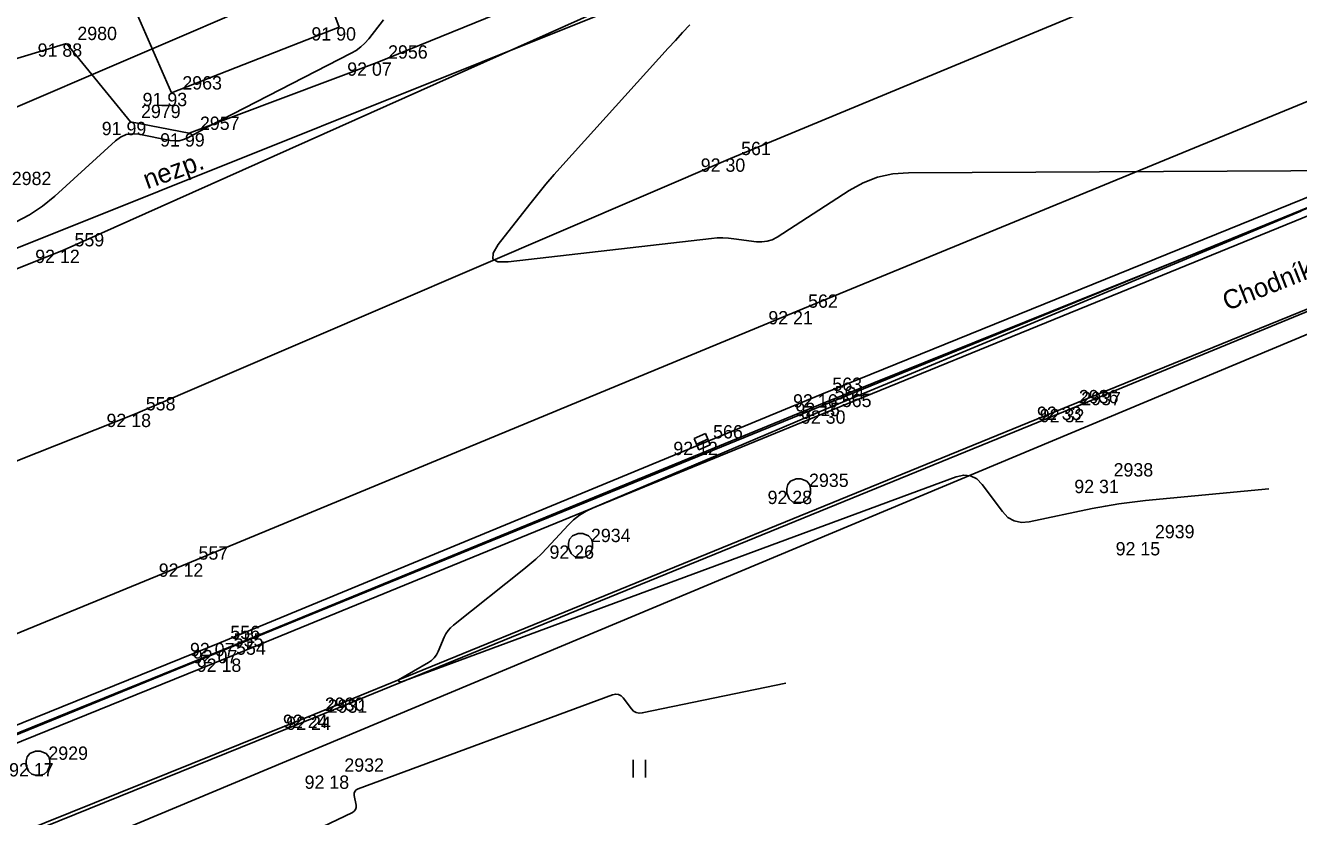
# Model space of a CAD drawing. Extents: x -711081 to -709338, y -1025122 to -1024092.
# Drawn here: x -710055.27 to -710028.48, y -1024646.97 to -1024630.33 of the extents above; entities that cross this region are included whole.
import ezdxf

# ---------------------------------------------------------------- set-up
doc = ezdxf.new("R2010")
doc.units = 0
for name, color, linetype in [('Ex_Major Contours', 7, 'Continuous'), ('Ex_Minor Contours', 7, 'Continuous'), ('Z_body', 7, 'Continuous'), ('Z_body_cisla', 7, 'Continuous'), ('Z_body_vysky_redukovane', 7, 'Continuous'), ('Z_chodnik', 7, 'Continuous'), ('Z_katastr_hranice', 7, 'Continuous'), ('Z_katastr_vnitrni_kresba', 7, 'Continuous'), ('Z_komunikace', 7, 'Continuous'), ('Z_komunikace_osa', 7, 'Continuous'), ('Z_obruba', 7, 'Continuous'), ('Z_popisy', 7, 'Continuous'), ('Z_rozhranni', 7, 'Continuous'), ('Z_site_kanalizace_znaky', 7, 'Continuous'), ('Z_vdz12_plna', 7, 'Continuous'), ('Z_vdz25_plna', 7, 'Continuous'), ('Z_znaky_kultur', 7, 'Continuous')]:
    doc.layers.add(name, color=color, linetype=linetype)

# ---------------------------------------------------------------- blocks, each defined once
blk = doc.blocks.new('POINT_DISPLAY')
blk.add_line((0, 0), (0, 0))
blk = doc.blocks.new('Z620')
for p, q in [((-0.25, 0.05), (-0.23, 0.13)), ((-0.25, -0.05), (-0.25, 0.05)), ((-0.23, 0.13), (-0.17, 0.2)), ((-0.17, 0.2), (-0.05, 0.25)), ((-0.05, 0.25), (0.05, 0.25)), ((0.05, 0.25), (0.17, 0.2)), ((0.17, 0.2), (0.23, 0.13)), ((0.23, 0.13), (0.25, 0.05)), ((0.25, 0.05), (0.25, -0.05)), ((-0.2, -0.17), (-0.25, -0.05)), ((-0.13, -0.23), (-0.2, -0.17)), ((-0.05, -0.25), (-0.13, -0.23)), ((0.05, -0.25), (-0.05, -0.25)), ((0.13, -0.23), (0.05, -0.25)), ((0.2, -0.17), (0.13, -0.23)), ((0.25, -0.05), (0.2, -0.17))]:
    blk.add_line(p, q)
blk = doc.blocks.new('Z46260')
for p, q in [((0.13, 0.13), (-0.13, 0.13)), ((-0.13, 0.13), (-0.13, -0.13)), ((0.13, 0), (-0.13, 0)), ((0.13, -0.13), (0.13, 0.13)), ((-0.13, -0.13), (0.13, -0.13))]:
    blk.add_line(p, q)
blk = doc.blocks.new('Z306')
for p, q in [((-0.13, 0.17), (-0.13, -0.2)), ((0.13, 0.17), (0.13, -0.2))]:
    blk.add_line(p, q)

msp = doc.modelspace()

# ---------------------------------------------------------------- linework, layer by layer
at = {"layer": 'Ex_Major Contours'}
for points in [[(-710055.481, -1024634.469), (-710055.189, -1024634.317), (-710054.914, -1024634.136), (-710054.657, -1024633.924), (-710053.381, -1024632.762), (-710053.27, -1024632.68), (-710053.15, -1024632.629), (-710053.021, -1024632.61), (-710052.884, -1024632.622), (-710052.227, -1024632.751), (-710052.131, -1024632.761), (-710052.037, -1024632.756), (-710051.946, -1024632.733), (-710051.858, -1024632.695), (-710051.509, -1024632.507), (-710051.422, -1024632.461), (-710051.335, -1024632.415), (-710051.247, -1024632.369), (-710051.159, -1024632.323), (-710048.419, -1024630.918), (-710048.313, -1024630.857), (-710048.216, -1024630.785), (-710048.128, -1024630.703), (-710048.047, -1024630.611), (-710047.739, -1024630.216)], [(-710039.272, -1024644.167), (-710042.291, -1024644.795), (-710042.358, -1024644.8), (-710042.419, -1024644.788), (-710042.472, -1024644.757), (-710042.519, -1024644.709), (-710042.692, -1024644.478), (-710042.738, -1024644.431), (-710042.791, -1024644.404), (-710042.849, -1024644.398), (-710042.914, -1024644.412), (-710048.271, -1024646.391), (-710048.313, -1024646.413), (-710048.34, -1024646.444), (-710048.353, -1024646.483), (-710048.351, -1024646.53), (-710048.314, -1024646.737), (-710048.312, -1024646.785), (-710048.324, -1024646.826), (-710048.351, -1024646.859), (-710048.391, -1024646.885), (-710059.29, -1024652.089)]]:
    msp.add_lwpolyline(points, dxfattribs=at)
at = {"layer": 'Ex_Minor Contours'}
for points in [[(-710027.301, -1024633.382), (-710036.684, -1024633.431), (-710037.017, -1024633.456), (-710037.337, -1024633.526), (-710037.644, -1024633.642), (-710037.936, -1024633.804), (-710039.452, -1024634.784), (-710039.554, -1024634.839), (-710039.661, -1024634.873), (-710039.773, -1024634.887), (-710039.888, -1024634.881), (-710040.361, -1024634.818), (-710040.479, -1024634.805), (-710040.597, -1024634.8), (-710040.715, -1024634.803), (-710040.833, -1024634.813), (-710045.115, -1024635.306), (-710045.329, -1024635.306), (-710045.434, -1024635.246), (-710045.431, -1024635.124), (-710045.32, -1024634.941), (-710044.658, -1024634.089), (-710044.491, -1024633.878), (-710044.319, -1024633.67), (-710044.144, -1024633.465), (-710043.965, -1024633.263), (-710041.745, -1024630.812), (-710041.594, -1024630.647), (-710041.442, -1024630.482), (-710041.289, -1024630.318)], [(-710029.102, -1024640.078), (-710031.697, -1024640.327), (-710031.98, -1024640.358), (-710032.261, -1024640.397), (-710032.542, -1024640.443), (-710032.822, -1024640.497), (-710034.146, -1024640.772), (-710034.312, -1024640.786), (-710034.461, -1024640.756), (-710034.593, -1024640.68), (-710034.709, -1024640.56), (-710035.136, -1024639.989), (-710035.251, -1024639.872), (-710035.38, -1024639.806), (-710035.525, -1024639.792), (-710035.684, -1024639.828), (-710047.091, -1024644.04), (-710047.147, -1024644.061), (-710047.204, -1024644.082), (-710047.358, -1024644.139), (-710047.366, -1024644.141), (-710047.374, -1024644.142), (-710047.382, -1024644.14), (-710047.39, -1024644.137), (-710047.421, -1024644.119), (-710047.427, -1024644.114), (-710047.429, -1024644.11), (-710047.427, -1024644.105), (-710047.421, -1024644.101), (-710046.791, -1024643.735), (-710046.726, -1024643.689), (-710046.669, -1024643.635), (-710046.623, -1024643.573), (-710046.586, -1024643.502), (-710046.459, -1024643.201), (-710046.423, -1024643.128), (-710046.379, -1024643.062), (-710046.327, -1024643.002), (-710046.267, -1024642.948), (-710044.781, -1024641.772), (-710044.655, -1024641.667), (-710044.532, -1024641.558), (-710044.414, -1024641.445), (-710044.3, -1024641.327), (-710043.852, -1024640.846), (-710043.735, -1024640.732), (-710043.609, -1024640.633), (-710043.472, -1024640.548), (-710043.326, -1024640.477), (-710039.682, -1024638.934), (-710039.024, -1024638.656), (-710038.366, -1024638.379), (-710037.707, -1024638.102), (-710037.048, -1024637.827), (-710028.432, -1024634.237)]]:
    msp.add_lwpolyline(points, dxfattribs=at)
at = {"layer": 'Z_chodnik'}
for p, q in [((-710033.33, -1024638.35), (-710019.26, -1024632.62)), ((-710049.2, -1024644.83), (-710033.33, -1024638.35)), ((-710063.76, -1024650.68), (-710049.2, -1024644.83))]:
    msp.add_line(p, q, dxfattribs=at)
at = {"layer": 'Z_katastr_hranice'}
for p, q in [((-710032.38, -1024622.15), (-710143.07, -1024669.61)), ((-710032.84, -1024636.02), (-710015.79, -1024629.07)), ((-710014.43, -1024631.03), (-710071.63, -1024654.94)), ((-710073.67, -1024652.69), (-710032.84, -1024636.02))]:
    msp.add_line(p, q, dxfattribs=at)
at = {"layer": 'Z_katastr_vnitrni_kresba'}
msp.add_line((-710160.98, -1024677.29), (-710021.21, -1024621.3), dxfattribs=at)
at = {"layer": 'Z_komunikace'}
for p, q in [((-710054.46, -1024635.05), (-710041.85, -1024629.42)), ((-710038.46, -1024638.27), (-710023.98, -1024632.44)), ((-710067.05, -1024640.12), (-710054.46, -1024635.05)), ((-710051.12, -1024643.47), (-710038.46, -1024638.27)), ((-710063.49, -1024648.47), (-710051.12, -1024643.47))]:
    msp.add_line(p, q, dxfattribs=at)
at = {"layer": 'Z_komunikace_osa'}
for p, q in [((-710040.43, -1024633.13), (-710025.8, -1024627.06)), ((-710052.96, -1024638.5), (-710040.43, -1024633.13)), ((-710065.59, -1024643.52), (-710052.96, -1024638.5))]:
    msp.add_line(p, q, dxfattribs=at)
at = {"layer": 'Z_obruba'}
for p, q in [((-710038.32, -1024638.43), (-710023.95, -1024632.57)), ((-710033.27, -1024638.4), (-710019.26, -1024632.62)), ((-710051.06, -1024643.65), (-710038.32, -1024638.43)), ((-710049.13, -1024644.87), (-710033.27, -1024638.4)), ((-710063.35, -1024648.61), (-710051.06, -1024643.65)), ((-710063.7, -1024650.74), (-710049.13, -1024644.87))]:
    msp.add_line(p, q, dxfattribs=at)
at = {"layer": 'Z_rozhranni'}
for p, q in [((-710040.35, -1024628.05), (-710047.87, -1024631.11)), ((-710052.2, -1024631.75), (-710053.14, -1024629.59)), ((-710048.93, -1024629.66), (-710048.67, -1024630.37)), ((-710048.67, -1024630.37), (-710052.2, -1024631.75)), ((-710054.41, -1024630.71), (-710056.33, -1024631.29)), ((-710053.06, -1024632.36), (-710054.41, -1024630.71)), ((-710047.87, -1024631.11), (-710051.83, -1024632.6)), ((-710053.06, -1024632.36), (-710051.83, -1024632.6))]:
    msp.add_line(p, q, dxfattribs=at)
at = {"layer": 'Z_vdz12_plna'}
for p, q in [((-710038.51, -1024638.09), (-710024.06, -1024632.23)), ((-710051.18, -1024643.32), (-710038.51, -1024638.09)), ((-710063.55, -1024648.32), (-710051.18, -1024643.32))]:
    msp.add_line(p, q, dxfattribs=at)
at = {"layer": 'Z_vdz25_plna'}
for p, q in [((-710039.03, -1024636.34), (-710024.77, -1024630.48)), ((-710051.86, -1024641.65), (-710039.03, -1024636.34)), ((-710064.35, -1024646.78), (-710051.86, -1024641.65))]:
    msp.add_line(p, q, dxfattribs=at)

# ---------------------------------------------------------------- block references
at = {"layer": 'Z_body'}
for p in [(-710048.67, -1024630.37), (-710054.41, -1024630.71), (-710047.87, -1024631.11), (-710052.2, -1024631.75), (-710053.06, -1024632.36), (-710051.83, -1024632.6), (-710040.43, -1024633.13), (-710054.46, -1024635.05), (-710039.03, -1024636.34), (-710038.51, -1024638.09), (-710038.46, -1024638.27), (-710038.32, -1024638.43), (-710033.33, -1024638.35), (-710033.27, -1024638.4), (-710052.96, -1024638.5), (-710041.03, -1024639.09), (-710032.59, -1024639.89), (-710039, -1024640.12), (-710043.59, -1024641.27), (-710031.72, -1024641.2), (-710051.86, -1024641.65), (-710051.18, -1024643.32), (-710051.12, -1024643.47), (-710051.06, -1024643.65), (-710049.2, -1024644.83), (-710049.13, -1024644.87), (-710055.01, -1024645.85), (-710048.79, -1024646.11)]:
    msp.add_blockref('POINT_DISPLAY', p, dxfattribs=at)
at = {"layer": 'Z_site_kanalizace_znaky', "rotation": 23.399999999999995}
msp.add_blockref('Z46260', (-710041.03, -1024639.09), dxfattribs=at)
at = {"layer": 'Z_site_kanalizace_znaky'}
for p in [(-710039, -1024640.12), (-710043.59, -1024641.27), (-710055.01, -1024645.85)]:
    msp.add_blockref('Z620', p, dxfattribs=at)
at = {"layer": 'Z_znaky_kultur'}
msp.add_blockref('Z306', (-710042.35, -1024645.95), dxfattribs=at)

# ---------------------------------------------------------------- texts
at = {"layer": 'Z_body_cisla'}
for s, p in [('2980', (-710054.18, -1024630.64)), ('2956', (-710047.64, -1024631.03)), ('2963', (-710051.97, -1024631.68)), ('2979', (-710052.84, -1024632.28)), ('2957', (-710051.6, -1024632.53)), ('561', (-710040.21, -1024633.06)), ('2982', (-710055.56, -1024633.69)), ('559', (-710054.24, -1024634.98)), ('562', (-710038.8, -1024636.27)), ('563', (-710038.29, -1024638.02)), ('558', (-710052.74, -1024638.43)), ('564', (-710038.24, -1024638.2)), ('565', (-710038.09, -1024638.36)), ('2936', (-710033.1, -1024638.28)), ('2937', (-710033.05, -1024638.32)), ('566', (-710040.8, -1024639.02)), ('2935', (-710038.78, -1024640.04)), ('2938', (-710032.37, -1024639.82)), ('2939', (-710031.5, -1024641.12)), ('2934', (-710043.37, -1024641.2)), ('557', (-710051.63, -1024641.57)), ('556', (-710050.96, -1024643.24)), ('555', (-710050.89, -1024643.4)), ('554', (-710050.84, -1024643.57)), ('2930', (-710048.97, -1024644.75)), ('2931', (-710048.91, -1024644.79)), ('2929', (-710054.79, -1024645.78)), ('2932', (-710048.56, -1024646.03))]:
    msp.add_text(s, height=0.28, dxfattribs=at).set_placement(p)
at = {"layer": 'Z_body_vysky_redukovane'}
for s, p in [('91 90', (-710049.253, -1024630.65)), ('91 88', (-710055.017, -1024630.99)), ('92 07', (-710048.5, -1024631.39)), ('91 93', (-710052.807, -1024632.03)), ('91 99', (-710053.667, -1024632.64)), ('91 99', (-710052.437, -1024632.88)), ('92 30', (-710041.06, -1024633.41)), ('92 12', (-710055.067, -1024635.33)), ('92 21', (-710039.637, -1024636.62)), ('92 16', (-710039.117, -1024638.37)), ('92 15', (-710039.067, -1024638.55)), ('92 30', (-710038.95, -1024638.71)), ('92 33', (-710033.983, -1024638.63)), ('92 32', (-710033.923, -1024638.68)), ('92 18', (-710053.567, -1024638.78)), ('92 12', (-710041.637, -1024639.37)), ('92 31', (-710033.197, -1024640.17)), ('92 28', (-710039.653, -1024640.4)), ('92 26', (-710044.243, -1024641.55)), ('92 15', (-710032.327, -1024641.48)), ('92 12', (-710052.467, -1024641.93)), ('92 07', (-710051.81, -1024643.6)), ('92 07', (-710051.75, -1024643.75)), ('92 18', (-710051.667, -1024643.93)), ('92 24', (-710049.853, -1024645.11)), ('92 24', (-710049.783, -1024645.15)), ('92 17', (-710055.617, -1024646.13)), ('92 18', (-710049.397, -1024646.39))]:
    msp.add_text(s, height=0.28, dxfattribs=at).set_placement(p)
at = {"layer": 'Z_popisy'}
for s, rotation, p in [('nezp.', 19.8, (-710052.71, -1024633.78)), ('Chodník - zámk. dlažba', 21.6, (-710029.98, -1024636.34))]:
    msp.add_text(s, height=0.4, rotation=rotation, dxfattribs=at).set_placement(p)

doc.saveas('drawing.dxf')
